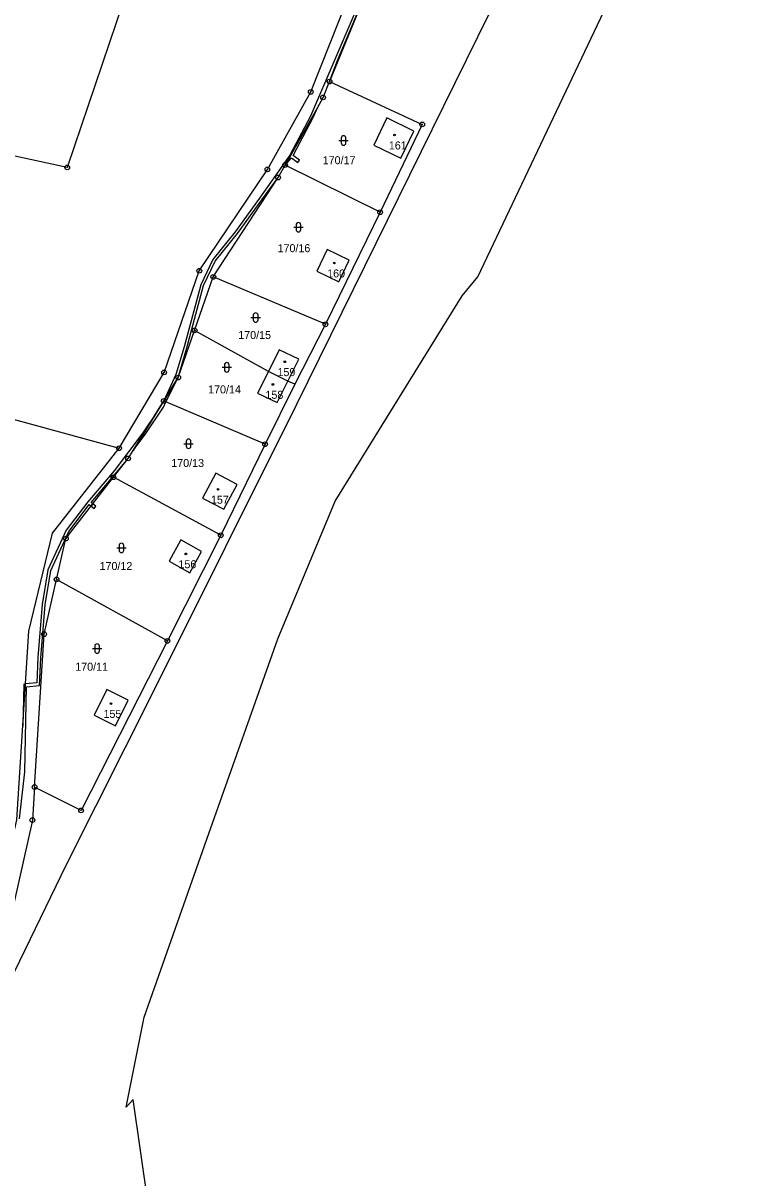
# Model space of a CAD drawing. Extents: x -758582 to -751794, y -998770 to -994350.
# Drawn here: x -755994.7 to -755842.1, y -997113.8 to -996868.5 of the extents above; entities that cross this region are included whole.
import ezdxf

# ---------------------------------------------------------------- set-up
doc = ezdxf.new("R2010")
doc.units = 0
for name, color, linetype in [('Hranice parcel', 7, 'Continuous'), ('Parcelní čísla', 7, 'Continuous'), ('Věcná břemena k části', 7, 'Continuous'), ('Značky bodu BP', 7, 'Continuous'), ('Značky budov', 7, 'Continuous'), ('Značky kultur', 7, 'Continuous')]:
    doc.layers.add(name, color=color, linetype=linetype)

msp = doc.modelspace()

# ---------------------------------------------------------------- linework, layer by layer
at = {"layer": 'Hranice parcel'}
for p, q in [((-755918.93, -996908.7), (-755939.1, -996898.69)), ((-755918.93, -996908.7), (-755930.53, -996932.5)), ((-755958.29, -996933.79), (-755954.33, -996922.43)), ((-755930.53, -996932.5), (-755954.33, -996922.43)), ((-755901.51, -996926.42), (-755898.17, -996922.45)), ((-755930.53, -996932.5), (-755937.02, -996945.22)), ((-755942.65, -996942.55), (-755958.29, -996933.79)), ((-755938.5, -996944.6), (-755942.65, -996942.55)), ((-755937.02, -996945.22), (-755943.35, -996957.98)), ((-755937.02, -996945.22), (-755938.5, -996944.6)), ((-755999.72, -996951.85), (-755974.34, -996958.81)), ((-755943.35, -996957.98), (-755952.76, -996977.31)), ((-755952.76, -996977.31), (-755975.52, -996964.98)), ((-755952.76, -996977.31), (-755964.08, -996999.75)), ((-755964.08, -996999.75), (-755987.59, -996986.68)), ((-755964.31, -997145.48), (-755971.36, -997097.11))]:
    msp.add_line(p, q, dxfattribs=at)
for points in [[(-755931.83, -996741.15), (-755985.33, -996899.18), (-756004.65, -996895), (-756005.17, -996894.89)], [(-755842.13, -996752.56), (-755844.87, -996760.17), (-755847.24, -996763.79), (-755856.29, -996777.57), (-755859.45, -996782.4), (-755876.73, -996803.64), (-755887.26, -996816.58), (-755909.61, -996844.06), (-755911.91, -996847.55), (-755922.74, -996863.98), (-755929.65, -996880.94)], [(-756022.26, -997113.5), (-756011.99, -997101.75), (-755985.49, -997047.21), (-755966.82, -997010.05), (-755936.62, -996949.43), (-755895.76, -996866.55), (-755859, -996802.15), (-755854.08, -996793.78)], [(-755898.17, -996922.45), (-755870.08, -996863.18), (-755854.08, -996793.78)], [(-755974.34, -996958.81), (-755964.78, -996942.7), (-755957.3, -996921.12), (-755942.83, -996899.6), (-755933.64, -996883.15), (-755925.53, -996862.72), (-755911.68, -996842.2), (-755898.01, -996825.36)], [(-755939.1, -996898.69), (-755932.24, -996886.49), (-755931.02, -996884.31), (-755929.65, -996880.94)], [(-755929.65, -996880.94), (-755909.99, -996890.05), (-755918.93, -996908.7)], [(-755917.47, -996888.68), (-755920.26, -996894.42), (-755914.56, -996897.22), (-755911.77, -996891.48), (-755917.47, -996888.68)], [(-755954.33, -996922.43), (-755940.58, -996901.32), (-755939.1, -996898.69)], [(-755932.37, -996921.19), (-755927.7, -996923.49), (-755925.52, -996918.9), (-755930.19, -996916.6), (-755932.37, -996921.19)], [(-755968.99, -997079.6), (-755955.26, -997040.6), (-755940.64, -996999.29), (-755928.45, -996970.04), (-755901.51, -996926.42)], [(-755964.86, -996948.78), (-755961.77, -996943.8), (-755958.29, -996933.79)], [(-755938.5, -996944.6), (-755936.16, -996939.93), (-755940.32, -996937.89), (-755942.65, -996942.55)], [(-755942.65, -996942.55), (-755944.92, -996947.09), (-755940.76, -996949.13), (-755938.5, -996944.6)], [(-755975.52, -996964.98), (-755972.41, -996960.97), (-755971.36, -996959.27), (-755966.26, -996951.04), (-755964.86, -996948.78)], [(-755943.35, -996957.98), (-755964.38, -996948.99), (-755964.86, -996948.78)], [(-755999.85, -997054.41), (-755996.01, -997037.73), (-755993.48, -996997.68), (-755988.5, -996976.82), (-755974.34, -996958.81)], [(-755949.25, -996966.51), (-755953.78, -996964.13), (-755956.63, -996969.4), (-755952.1, -996971.78), (-755949.25, -996966.51)], [(-755987.59, -996986.68), (-755985.61, -996978.01), (-755975.52, -996964.98)], [(-755956.85, -996980.74), (-755961.25, -996978.27), (-755963.71, -996982.8), (-755959.31, -996985.27), (-755956.85, -996980.74)], [(-755992.28, -997030.76), (-755990.25, -996998.3), (-755987.59, -996986.68)], [(-755964.08, -996999.75), (-755982.4, -997035.72), (-755992.28, -997030.76)], [(-755972.4, -997012.34), (-755976.9, -997010.08), (-755979.6, -997015.48), (-755975.1, -997017.74), (-755972.4, -997012.34)], [(-755992.28, -997030.76), (-755992.72, -997037.79), (-755996.69, -997055.53), (-756010.42, -997074.22), (-756024.28, -997099.06)], [(-755971.36, -997097.11), (-755972.84, -997098.72), (-755968.99, -997079.6)]]:
    msp.add_lwpolyline(points, dxfattribs=at)
at = {"layer": 'Věcná břemena k části'}
for points in [[(-755921.52, -996859.86), (-755928.52, -996876.26), (-755933.7, -996888.33), (-755938.06, -996896.55), (-755944.51, -996905.69), (-755949.67, -996912.84), (-755954.46, -996918.75), (-755957.01, -996924.08), (-755960.51, -996937.3), (-755962.31, -996943.15), (-755964.86, -996948.78), (-755961.77, -996943.8), (-755959.93, -996937.47), (-755956.44, -996924.29), (-755953.94, -996919.07), (-755949.19, -996913.2), (-755944.02, -996906.04), (-755940.58, -996901.32), (-755939.1, -996898.69), (-755932.24, -996886.49), (-755931.02, -996884.31), (-755929.65, -996880.94), (-755927.96, -996876.5), (-755922.74, -996863.98)], [(-755995.45, -997037.55), (-755994.35, -997027.51), (-755993.98, -997009.47), (-755991.23, -997009.18), (-755990.97, -997003.31), (-755990.05, -996992.04), (-755988.85, -996984.8), (-755985.01, -996976.52), (-755980.66, -996970.79), (-755980.26, -996971.1), (-755979.89, -996970.62), (-755980.28, -996970.32), (-755974.9, -996963.98), (-755972.41, -996960.97), (-755971.36, -996959.27), (-755966.26, -996951.04), (-755969.29, -996955.53), (-755975.37, -996963.6), (-755980.94, -996970.17), (-755985.53, -996976.2), (-755989.43, -996984.63), (-755990.65, -996991.97), (-755991.57, -997003.27), (-755991.81, -997008.63), (-755994.19, -997008.88), (-755994.57, -997008.92), (-755994.75, -997017.81)]]:
    msp.add_lwpolyline(points, dxfattribs=at)
for points in [[(-755932.24, -996886.49), (-755939.1, -996898.69), (-755937.73, -996897.13), (-755936.37, -996898.1), (-755936.02, -996897.61), (-755937.41, -996896.62), (-755933.16, -996888.59)], [(-755964.86, -996948.78), (-755964.38, -996948.99), (-755961.77, -996943.8)], [(-755971.36, -996959.27), (-755968.8, -996955.88), (-755964.88, -996950.08), (-755964.38, -996948.99), (-755964.86, -996948.78), (-755966.26, -996951.04)], [(-755979.63, -996971.59), (-755979.26, -996971.12), (-755979.89, -996970.62), (-755980.26, -996971.1)]]:
    msp.add_lwpolyline(points, close=True, dxfattribs=at)
at = {"layer": 'Značky bodu BP'}
for centre, radius in [((-755929.65, -996880.94), 0.5), ((-755929.65, -996880.94), 0.0303), ((-755933.64, -996883.15), 0.5), ((-755933.64, -996883.15), 0.0303), ((-755931.02, -996884.31), 0.5), ((-755931.02, -996884.31), 0.0303), ((-755909.99, -996890.05), 0.5), ((-755909.99, -996890.05), 0.0303), ((-755939.1, -996898.69), 0.5), ((-755985.33, -996899.18), 0.5), ((-755985.33, -996899.18), 0.0303), ((-755942.83, -996899.6), 0.5), ((-755942.83, -996899.6), 0.0303), ((-755940.58, -996901.32), 0.5), ((-755939.1, -996898.69), 0.0303), ((-755940.58, -996901.32), 0.0303), ((-755918.93, -996908.7), 0.5), ((-755918.93, -996908.7), 0.0303), ((-755957.3, -996921.12), 0.5), ((-755957.3, -996921.12), 0.0303), ((-755954.33, -996922.43), 0.5), ((-755954.33, -996922.43), 0.0303), ((-755930.53, -996932.5), 0.5), ((-755930.53, -996932.5), 0.0303), ((-755958.29, -996933.79), 0.5), ((-755958.29, -996933.79), 0.0303), ((-755964.78, -996942.7), 0.5), ((-755964.78, -996942.7), 0.0303), ((-755961.77, -996943.8), 0.5), ((-755961.77, -996943.8), 0.0303), ((-755964.86, -996948.78), 0.5), ((-755964.86, -996948.78), 0.0303), ((-755943.35, -996957.98), 0.5), ((-755974.34, -996958.81), 0.5), ((-755974.34, -996958.81), 0.0303), ((-755943.35, -996957.98), 0.0303), ((-755972.41, -996960.97), 0.5), ((-755972.41, -996960.97), 0.0303), ((-755975.52, -996964.98), 0.5), ((-755975.52, -996964.98), 0.0303), ((-755952.76, -996977.31), 0.5), ((-755985.61, -996978.01), 0.5), ((-755985.61, -996978.01), 0.0303), ((-755952.76, -996977.31), 0.0303), ((-755987.59, -996986.68), 0.5), ((-755987.59, -996986.68), 0.0303), ((-755990.25, -996998.3), 0.5), ((-755990.25, -996998.3), 0.0303), ((-755964.08, -996999.75), 0.5), ((-755964.08, -996999.75), 0.0303), ((-755992.28, -997030.76), 0.5), ((-755992.28, -997030.76), 0.0303), ((-755982.4, -997035.72), 0.5), ((-755982.4, -997035.72), 0.0303), ((-755992.72, -997037.79), 0.5), ((-755992.72, -997037.79), 0.0303)]:
    msp.add_circle(centre, radius, dxfattribs=at)
at = {"layer": 'Značky budov'}
for centre in [(-755915.87, -996892.31), (-755928.63, -996919.49), (-755939.16, -996940.45), (-755941.69, -996945.27), (-755953.33, -996967.54), (-755960.18, -996981.25), (-755976.05, -997013.03)]:
    msp.add_circle(centre, 0.175, dxfattribs=at)
at = {"layer": 'Značky kultur'}
for p, q in [((-755927.67, -996893.46), (-755925.67, -996893.46)), ((-755927.17, -996892.96), (-755927.17, -996893.96)), ((-755926.17, -996893.96), (-755926.17, -996892.96)), ((-755937.25, -996911.89), (-755935.25, -996911.89)), ((-755936.75, -996911.39), (-755936.75, -996912.39)), ((-755935.75, -996912.39), (-755935.75, -996911.39)), ((-755946.34, -996931.07), (-755944.34, -996931.07)), ((-755945.84, -996930.57), (-755945.84, -996931.57)), ((-755944.84, -996931.57), (-755944.84, -996930.57)), ((-755952.48, -996941.63), (-755950.48, -996941.63)), ((-755951.98, -996941.13), (-755951.98, -996942.13)), ((-755950.98, -996942.13), (-755950.98, -996941.13)), ((-755960.09, -996957.36), (-755960.09, -996958.36)), ((-755959.09, -996958.36), (-755959.09, -996957.36)), ((-755960.59, -996957.86), (-755958.59, -996957.86)), ((-755974.33, -996979.48), (-755974.33, -996980.48)), ((-755973.33, -996980.48), (-755973.33, -996979.48)), ((-755974.83, -996979.98), (-755972.83, -996979.98)), ((-755979.99, -997001.36), (-755977.99, -997001.36)), ((-755979.49, -997000.86), (-755979.49, -997001.86)), ((-755978.49, -997001.86), (-755978.49, -997000.86))]:
    msp.add_line(p, q, dxfattribs=at)
for centre, start, end in [((-755926.67, -996892.96), 0, 180), ((-755926.67, -996893.96), 180, 359.9879), ((-755936.25, -996911.39), 0, 180), ((-755936.25, -996912.39), 180, 359.9879), ((-755945.34, -996930.57), 0, 180), ((-755945.34, -996931.57), 180, 359.9879), ((-755951.48, -996941.13), 0, 180), ((-755951.48, -996942.13), 180, 359.9879), ((-755959.59, -996957.36), 0, 180), ((-755959.59, -996958.36), 180, 359.9879), ((-755973.83, -996979.48), 0, 180), ((-755973.83, -996980.48), 180, 359.9879), ((-755978.99, -997000.86), 0, 180), ((-755978.99, -997001.86), 180, 359.9879)]:
    msp.add_arc(centre, 0.5, start, end, dxfattribs=at)

# ---------------------------------------------------------------- texts
at = {"layer": 'Parcelní čísla'}
for s, p in [('161', (-755917.07, -996895.36)), ('170/17', (-755931.11, -996898.5)), ('170/16', (-755940.69, -996917.18)), ('160', (-755930.16, -996922.54)), ('170/15', (-755949.04, -996935.62)), ('159', (-755940.71, -996943.5)), ('170/14', (-755955.43, -996947.17)), ('158', (-755943.26, -996948.32)), ('170/13', (-755963.25, -996962.8)), ('157', (-755954.84, -996970.59)), ('170/12', (-755978.48, -996984.68)), ('156', (-755961.73, -996984.3)), ('170/11', (-755983.64, -997006.06)), ('155', (-755977.64, -997016.08))]:
    msp.add_text(s, height=1.7, dxfattribs=at).set_placement(p)

doc.saveas('drawing.dxf')
